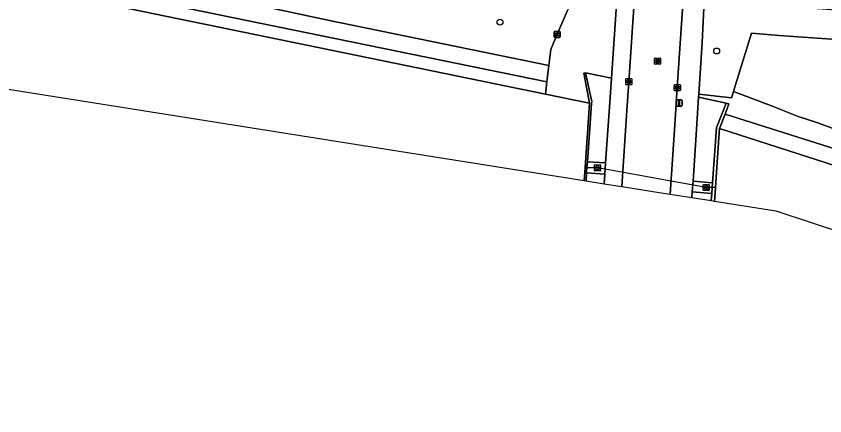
# Model space of a CAD drawing. Extents: x 162184 to 163154, y 385507 to 386516.
# Drawn here: x 162345.2 to 162478.2, y 385579 to 385644.8 of the extents above; entities that cross this region are included whole.
import ezdxf

# ---------------------------------------------------------------- set-up
doc = ezdxf.new("R2010")
doc.units = 0
for name, color, linetype in [('IMGEO_Boom', 7, 'Continuous'), ('IMGEO_Duiker', 7, 'Continuous'), ('IMGEO_Groenvoorziening', 7, 'Continuous'), ('IMGEO_Informatiebord', 7, 'Continuous'), ('IMGEO_Kolk', 7, 'Continuous'), ('IMGEO_Lichtmast', 7, 'Continuous'), ('IMGEO_Muur', 7, 'Continuous'), ('IMGEO_Oever', 7, 'Continuous'), ('IMGEO_Rijbaan_lokaal_gesloten', 7, 'Continuous'), ('IMGEO_Rioolput', 7, 'Continuous'), ('IMGEO_Terreindeel_open', 7, 'Continuous'), ('IMGEO_Voetpad_open', 7, 'Continuous'), ('IMGEO_Waterloop', 7, 'Continuous')]:
    doc.layers.add(name, color=color, linetype=linetype)

msp = doc.modelspace()

# ---------------------------------------------------------------- linework, layer by layer
at = {"layer": 'IMGEO_Boom'}
for centre in [(162424.8, 385643.8), (162460.45, 385639.05)]:
    msp.add_circle(centre, 0.489, dxfattribs=at)
at = {"layer": 'IMGEO_Duiker'}
msp.add_lwpolyline([(162460.24, 385616.6), (162458.74, 385616.58), (162440.83, 385619.81), (162438.79, 385619.82)], dxfattribs=at)
at = {"layer": 'IMGEO_Groenvoorziening'}
for points in [[(162444.16, 385649.96), (162444.17, 385650.17), (162444.82, 385660.91), (162440.77, 385661.16), (162426.03, 385662.09), (162425.93, 385660.49), (162437.8, 385650.24), (162433.95, 385641.16), (162433.15, 385639.28), (162432.83, 385636.64), (162432.5, 385633.97), (162432.26, 385631.97), (162439.54, 385630.47), (162438.58, 385635.4), (162438.88, 385635.48), (162443.12, 385634.57)], [(162466.17, 385641.98), (162470.75, 385641.63), (162480.11, 385640.93), (162480.83, 385640.88), (162481.81, 385640.8), (162482.33, 385640.66), (162482.74, 385645.58), (162477.83, 385645.91), (162471.89, 385646.32), (162470.77, 385646.39), (162462.35, 385646.96), (162458.4, 385647.26), (162458.04, 385640.45), (162457.49, 385631.95), (162462.88, 385631.35), (162463.2, 385632.39), (162463.54, 385633.5)], [(162442.8, 385629.83), (162443.12, 385634.57), (162438.88, 385635.48), (162439.89, 385630.72), (162439.87, 385630.4), (162439.18, 385620.81), (162442.18, 385620.64)], [(162460.44, 385626.4), (162460.46, 385626.56), (162462, 385630.48), (162457.46, 385631.47), (162457.17, 385627.03), (162456.57, 385617.65), (162459.77, 385617.37)], [(162438.95, 385617.69), (162441.95, 385617.21), (162442.06, 385618.8), (162439.05, 385619.01)]]:
    msp.add_lwpolyline(points, close=True, dxfattribs=at)
for points in [[(162341.24, 385652.7), (162432.5, 385633.97), (162432.83, 385636.64), (162396.47, 385644.13), (162360.11, 385651.98), (162323.66, 385659.64)], [(162360.11, 385651.98), (162396.47, 385644.13), (162432.83, 385636.64), (162433.15, 385639.28), (162433.95, 385641.16), (162437.8, 385650.24)], [(162480.11, 385640.93), (162470.75, 385641.63), (162466.17, 385641.98), (162463.54, 385633.5), (162463.2, 385632.39), (162469.48, 385630.05), (162473.86, 385628.28), (162477.08, 385627.23), (162479.91, 385626.19)], [(162479.91, 385626.19), (162477.08, 385627.23), (162473.86, 385628.28), (162469.48, 385630.05), (162463.2, 385632.39), (162462.88, 385631.35), (162457.49, 385631.95), (162457.46, 385631.47), (162462, 385630.48), (162462.45, 385630.37), (162461.82, 385628.67), (162500.49, 385616.41)], [(162456.36, 385614.92), (162459.56, 385614.42), (162459.64, 385615.62), (162456.43, 385615.86), (162456.36, 385614.92), (162456.36, 385614.92)]]:
    msp.add_lwpolyline(points, dxfattribs=at)
at = {"layer": 'IMGEO_Informatiebord'}
for p, q in [((162433.71, 385641.38), (162433.71, 385642.18)), ((162433.71, 385642.18), (162433.71, 385641.38)), ((162433.81, 385642.28), (162434.59, 385642.28)), ((162434.59, 385642.28), (162433.81, 385642.28)), ((162434.69, 385642.18), (162434.69, 385641.38)), ((162434.69, 385641.38), (162434.69, 385642.18)), ((162434.59, 385641.28), (162433.81, 385641.28)), ((162433.81, 385641.28), (162434.59, 385641.28))]:
    msp.add_line(p, q, dxfattribs=at)
for points in [[(162433.81, 385642.01), (162434.59, 385642.01), (162434.59, 385641.55), (162433.81, 385641.55), (162433.81, 385642.01)], [(162433.87, 385641.95), (162433.87, 385641.61), (162434.53, 385641.61), (162434.53, 385641.95), (162433.87, 385641.95)]]:
    msp.add_lwpolyline(points, dxfattribs=at)
for centre, start, end in [((162433.81, 385642.18), 90, 180), ((162433.81, 385642.18), 90, 180), ((162434.59, 385642.18), 0, 90), ((162434.59, 385642.18), 360, 90), ((162433.81, 385641.38), 180, 270), ((162433.81, 385641.38), 180, 270), ((162434.59, 385641.38), 270, 0), ((162434.59, 385641.38), 270, 0)]:
    msp.add_arc(centre, 0.1, start, end, dxfattribs=at)
at = {"layer": 'IMGEO_Kolk'}
for p, q in [((162445.49, 385633.58), (162445.49, 385634.44)), ((162445.57, 385634.51), (162446.42, 385634.51)), ((162445.75, 385634), (162445.75, 385634.02)), ((162445.79, 385634.05), (162446.19, 385634.05)), ((162446.19, 385633.97), (162445.79, 385633.97)), ((162445.98, 385634.29), (162446.01, 385634.29)), ((162446, 385633.73), (162445.98, 385633.73)), ((162446.24, 385634.02), (162446.24, 385634)), ((162446.49, 385634.44), (162446.49, 385633.58)), ((162446.42, 385633.51), (162445.57, 385633.51)), ((162453.48, 385632.59), (162453.48, 385633.44)), ((162453.55, 385633.52), (162454.41, 385633.52)), ((162454.41, 385632.52), (162453.55, 385632.52)), ((162453.74, 385633.01), (162453.74, 385633.02)), ((162453.78, 385633.06), (162454.18, 385633.06)), ((162454.18, 385632.97), (162453.78, 385632.97)), ((162453.99, 385632.74), (162453.96, 385632.74)), ((162453.97, 385633.3), (162453.99, 385633.3)), ((162454.22, 385633.02), (162454.22, 385633.01)), ((162454.48, 385633.44), (162454.48, 385632.59))]:
    msp.add_line(p, q, dxfattribs=at)
for points in [[(162445.49, 385633.58), (162445.49, 385634.44)], [(162445.57, 385634.51), (162446.42, 385634.51)], [(162446.49, 385634.44), (162446.49, 385633.58)], [(162446.42, 385633.51), (162445.57, 385633.51)], [(162453.48, 385632.59), (162453.48, 385633.44)], [(162453.55, 385633.52), (162454.41, 385633.52)], [(162454.41, 385632.52), (162453.55, 385632.52)], [(162454.48, 385633.44), (162454.48, 385632.59)]]:
    msp.add_lwpolyline(points, dxfattribs=at)
for centre, radius, start, end in [((162445.57, 385634.43), 0.0765, 91.552, 178.448), ((162445.57, 385634.43), 0.0765, 91.552, 178.448), ((162445.57, 385633.58), 0.0765, 181.552, 268.448), ((162445.57, 385633.58), 0.0765, 181.552, 268.448), ((162445.79, 385634.01), 0.0403, 85.8775, 175.7526), ((162445.79, 385634), 0.0366, 178.938, 274.7102), ((162446.2, 385634.01), 0.0386, 1.7309, 96.639), ((162446.19, 385634.01), 0.043, 264.8664, 352.4533), ((162446.42, 385634.43), 0.0765, 1.552, 88.448), ((162446.42, 385634.43), 0.0765, 1.552, 88.448), ((162446.42, 385633.58), 0.0765, 271.552, 358.448), ((162446.42, 385633.58), 0.0765, 271.552, 358.448), ((162453.56, 385633.44), 0.0765, 91.552, 178.448), ((162453.56, 385633.44), 0.0765, 91.552, 178.448), ((162453.56, 385632.59), 0.0765, 181.552, 268.448), ((162453.56, 385632.59), 0.0765, 181.552, 268.448), ((162453.78, 385633.02), 0.0403, 85.8775, 175.7526), ((162453.77, 385633.01), 0.0366, 178.938, 274.7102), ((162454.18, 385633.02), 0.0386, 1.7309, 96.639), ((162454.18, 385633.02), 0.043, 264.8664, 352.4533), ((162454.4, 385633.44), 0.0765, 1.552, 88.448), ((162454.4, 385633.44), 0.0765, 1.552, 88.448), ((162454.4, 385632.59), 0.0765, 271.552, 358.448), ((162454.4, 385632.59), 0.0765, 271.552, 358.448)]:
    msp.add_arc(centre, radius, start, end, dxfattribs=at)
for centre, major_axis, ratio, start_param, end_param in [((162445.98, 385634.01), (-0.387, 0.002), 0.722429, 4.712389, 7.853982), ((162446, 385634.01), (-0.39, 0.002), 0.717154, 1.570796, 4.712389), ((162453.97, 385633.02), (-0.387, 0.002), 0.722429, 4.712389, 7.853982), ((162453.99, 385633.02), (-0.39, 0.002), 0.717154, 1.570796, 4.712389)]:
    msp.add_ellipse(centre, major_axis=major_axis, ratio=ratio, start_param=start_param, end_param=end_param, dxfattribs=at)
at = {"layer": 'IMGEO_Lichtmast'}
for p, q in [((162453.87, 385630.99), (162454.66, 385630.99)), ((162454.66, 385630.99), (162453.87, 385630.99)), ((162453.77, 385630.09), (162453.77, 385630.89)), ((162453.77, 385630.89), (162453.77, 385630.09)), ((162454.66, 385629.99), (162453.87, 385629.99)), ((162453.87, 385629.99), (162454.66, 385629.99)), ((162454.76, 385630.89), (162454.76, 385630.09)), ((162454.76, 385630.09), (162454.76, 385630.89))]:
    msp.add_line(p, q, dxfattribs=at)
msp.add_lwpolyline([(162454.19, 385630.87), (162454.34, 385630.87), (162454.34, 385630.12), (162454.19, 385630.12), (162454.19, 385630.87)], dxfattribs=at)
for centre, start, end in [((162453.87, 385630.89), 90, 180), ((162453.87, 385630.89), 90, 180), ((162454.66, 385630.89), 0, 90), ((162454.66, 385630.89), 360, 90), ((162453.87, 385630.09), 180, 270), ((162453.87, 385630.09), 180, 270), ((162454.66, 385630.09), 270, 0), ((162454.66, 385630.09), 270, 0)]:
    msp.add_arc(centre, 0.1, start, end, dxfattribs=at)
at = {"layer": 'IMGEO_Muur'}
for points in [[(162438.64, 385617.74), (162438.95, 385617.69), (162439.05, 385619.01), (162439.11, 385619.87), (162439.18, 385620.81), (162439.87, 385630.4), (162439.89, 385630.72), (162438.88, 385635.48), (162438.58, 385635.4), (162439.54, 385630.47), (162438.79, 385619.82)], [(162460.07, 385614.33), (162460.23, 385616.48), (162460.24, 385616.6), (162460.83, 385624.79), (162460.94, 385626.3), (162461.82, 385628.67), (162462.45, 385630.37), (162462, 385630.48), (162460.46, 385626.56), (162460.44, 385626.4), (162459.77, 385617.37), (162459.71, 385616.52), (162459.64, 385615.62), (162459.56, 385614.42)]]:
    msp.add_lwpolyline(points, close=True, dxfattribs=at)
at = {"layer": 'IMGEO_Oever'}
msp.add_lwpolyline([(162228.75, 385672.93), (162235.62, 385671.6), (162267.67, 385666.22), (162280.53, 385663.47), (162302.95, 385658.34), (162322.61, 385654.61), (162340.83, 385650.74), (162432.26, 385631.97), (162432.5, 385633.97), (162341.24, 385652.7), (162323, 385656.57)], dxfattribs=at)
msp.add_lwpolyline([(162543.95, 385602.88), (162500.49, 385616.41), (162461.82, 385628.67), (162460.94, 385626.3), (162480.16, 385620.09), (162500, 385613.91), (162543.46, 385600.38), (162576.4, 385589.48), (162577.56, 385589.09), (162577.84, 385589.63), (162578.12, 385591.56)], close=True, dxfattribs=at)
at = {"layer": 'IMGEO_Rijbaan_lokaal_gesloten'}
for points in [[(162455.34, 385694.46), (162455.39, 385694.8), (162450.28, 385695.36), (162449.81, 385688.45), (162449.12, 385680.64), (162447.86, 385661.78), (162446, 385633.95), (162445.68, 385629.27), (162444.84, 385616.75), (162451.01, 385615.77), (162452.79, 385615.49)], [(162452.79, 385615.49), (162453.62, 385627.73), (162453.92, 385632.23), (162454.96, 385647.57), (162455.42, 385654.47), (162457.63, 385667.9), (162460.3, 385685.25), (162461.68, 385694.04), (162456.88, 385694.58), (162456.86, 385694.31)]]:
    msp.add_lwpolyline(points, dxfattribs=at)
at = {"layer": 'IMGEO_Rioolput'}
for p, q in [((162450.23, 385636.95), (162450.23, 385637.8)), ((162450.3, 385637.88), (162451.16, 385637.88)), ((162450.72, 385637.66), (162450.74, 385637.66)), ((162451.23, 385637.8), (162451.23, 385636.95)), ((162451.16, 385636.88), (162450.3, 385636.88)), ((162450.49, 385637.37), (162450.49, 385637.38)), ((162450.53, 385637.42), (162450.93, 385637.42)), ((162450.93, 385637.33), (162450.53, 385637.33)), ((162450.74, 385637.1), (162450.71, 385637.1)), ((162450.97, 385637.38), (162450.97, 385637.37)), ((162440.41, 385620.31), (162441.26, 385620.31)), ((162440.33, 385619.39), (162440.33, 385620.24)), ((162441.26, 385619.31), (162440.41, 385619.31)), ((162440.59, 385619.81), (162440.59, 385619.82)), ((162441.03, 385619.77), (162440.63, 385619.77)), ((162440.64, 385619.86), (162441.03, 385619.86)), ((162440.82, 385620.09), (162440.85, 385620.09)), ((162440.84, 385619.53), (162440.82, 385619.53)), ((162441.08, 385619.82), (162441.08, 385619.81)), ((162441.33, 385620.24), (162441.33, 385619.39)), ((162458.24, 385616.16), (162458.24, 385617.01)), ((162458.31, 385617.09), (162459.16, 385617.09)), ((162458.5, 385616.58), (162458.5, 385616.59)), ((162458.54, 385616.63), (162458.94, 385616.63)), ((162458.93, 385616.54), (162458.54, 385616.54)), ((162458.75, 385616.31), (162458.72, 385616.31)), ((162458.73, 385616.86), (162458.75, 385616.86)), ((162458.98, 385616.59), (162458.98, 385616.58)), ((162459.24, 385617.01), (162459.24, 385616.16)), ((162459.16, 385616.08), (162458.31, 385616.08))]:
    msp.add_line(p, q, dxfattribs=at)
for points in [[(162450.23, 385636.95), (162450.23, 385637.8)], [(162450.3, 385637.88), (162451.16, 385637.88)], [(162451.23, 385637.8), (162451.23, 385636.95)], [(162451.16, 385636.88), (162450.3, 385636.88)], [(162440.41, 385620.31), (162441.26, 385620.31)], [(162440.33, 385619.39), (162440.33, 385620.24)], [(162441.26, 385619.31), (162440.41, 385619.31)], [(162441.33, 385620.24), (162441.33, 385619.39)], [(162458.24, 385616.16), (162458.24, 385617.01)], [(162458.31, 385617.09), (162459.16, 385617.09)], [(162459.24, 385617.01), (162459.24, 385616.16)], [(162459.16, 385616.08), (162458.31, 385616.08)]]:
    msp.add_lwpolyline(points, dxfattribs=at)
for centre, radius, start, end in [((162450.31, 385637.8), 0.0765, 91.552, 178.448), ((162450.31, 385637.8), 0.0765, 91.552, 178.448), ((162451.15, 385637.8), 0.0765, 1.552, 88.448), ((162451.15, 385637.8), 0.0765, 1.552, 88.448), ((162450.31, 385636.95), 0.0765, 181.552, 268.448), ((162450.31, 385636.95), 0.0765, 181.552, 268.448), ((162450.53, 385637.38), 0.0403, 85.8775, 175.7526), ((162450.52, 385637.37), 0.0366, 178.938, 274.7102), ((162450.93, 385637.38), 0.0386, 1.7309, 96.639), ((162450.93, 385637.38), 0.043, 264.8664, 352.4533), ((162451.15, 385636.95), 0.0765, 271.552, 358.448), ((162451.15, 385636.95), 0.0765, 271.552, 358.448), ((162440.41, 385620.24), 0.0765, 91.552, 178.448), ((162440.41, 385620.24), 0.0765, 91.552, 178.448), ((162441.26, 385620.24), 0.0765, 1.552, 88.448), ((162441.26, 385620.24), 0.0765, 1.552, 88.448), ((162440.41, 385619.39), 0.0765, 181.552, 268.448), ((162440.41, 385619.39), 0.0765, 181.552, 268.448), ((162440.63, 385619.82), 0.0403, 85.8775, 175.7526), ((162440.63, 385619.81), 0.0366, 178.938, 274.7102), ((162441.04, 385619.82), 0.0386, 1.7309, 96.639), ((162441.03, 385619.81), 0.043, 264.8664, 352.4533), ((162441.26, 385619.39), 0.0765, 271.552, 358.448), ((162441.26, 385619.39), 0.0765, 271.552, 358.448), ((162458.31, 385617.01), 0.0765, 91.552, 178.448), ((162458.31, 385617.01), 0.0765, 91.552, 178.448), ((162458.54, 385616.59), 0.0403, 85.8775, 175.7526), ((162458.53, 385616.58), 0.0366, 178.938, 274.7102), ((162458.94, 385616.58), 0.043, 264.8664, 352.4533), ((162458.94, 385616.59), 0.0386, 1.7309, 96.639), ((162459.16, 385617.01), 0.0765, 1.552, 88.448), ((162459.16, 385617.01), 0.0765, 1.552, 88.448), ((162458.31, 385616.16), 0.0765, 181.552, 268.448), ((162458.31, 385616.16), 0.0765, 181.552, 268.448), ((162459.16, 385616.16), 0.0765, 271.552, 358.448), ((162459.16, 385616.16), 0.0765, 271.552, 358.448)]:
    msp.add_arc(centre, radius, start, end, dxfattribs=at)
for centre, major_axis, ratio, start_param, end_param in [((162450.72, 385637.38), (-0.387, 0.002), 0.722429, 4.712389, 7.853982), ((162450.74, 385637.38), (-0.39, 0.002), 0.717154, 1.570796, 4.712389), ((162440.82, 385619.81), (-0.387, 0.002), 0.722429, 4.712389, 7.853982), ((162440.84, 385619.81), (-0.39, 0.002), 0.717154, 1.570796, 4.712389), ((162458.72, 385616.58), (-0.387, 0.002), 0.722429, 4.712389, 7.853982), ((162458.75, 385616.58), (-0.39, 0.002), 0.717154, 1.570796, 4.712389)]:
    msp.add_ellipse(centre, major_axis=major_axis, ratio=ratio, start_param=start_param, end_param=end_param, dxfattribs=at)
at = {"layer": 'IMGEO_Terreindeel_open'}
for points in [[(162442.18, 385620.64), (162439.18, 385620.81), (162439.11, 385619.87), (162439.05, 385619.01), (162442.06, 385618.8)], [(162459.77, 385617.37), (162456.57, 385617.65), (162456.43, 385615.86), (162459.64, 385615.62), (162459.71, 385616.52)]]:
    msp.add_lwpolyline(points, close=True, dxfattribs=at)
at = {"layer": 'IMGEO_Voetpad_open'}
for points in [[(162444.16, 385649.96), (162443.12, 385634.57), (162442.8, 385629.83), (162442.18, 385620.64), (162442.06, 385618.8), (162441.95, 385617.21), (162444.84, 385616.75), (162445.68, 385629.27), (162446, 385633.95), (162447.86, 385661.78)], [(162454.96, 385647.57), (162453.92, 385632.23), (162453.62, 385627.73), (162452.79, 385615.49), (162456.36, 385614.92), (162456.36, 385614.92), (162456.43, 385615.86), (162456.57, 385617.65), (162457.17, 385627.03), (162457.46, 385631.47), (162457.49, 385631.95), (162458.04, 385640.45), (162458.4, 385647.26)]]:
    msp.add_lwpolyline(points, dxfattribs=at)
at = {"layer": 'IMGEO_Waterloop'}
for points in [[(162202.66, 385690.58), (162199.68, 385694.49), (162193.69, 385705.85), (162191.81, 385711.48), (162190.79, 385715.73), (162190.12, 385721.15), (162190.16, 385725.29), (162189.69, 385725.83), (162187.59, 385726.03), (162190.96, 385689.54), (162226.61, 385651.4), (162235.59, 385649.97), (162438.64, 385617.74)], [(162438.64, 385617.74), (162438.79, 385619.82), (162439.54, 385630.47), (162432.26, 385631.97), (162340.83, 385650.74), (162322.61, 385654.61), (162302.95, 385658.34), (162280.53, 385663.47), (162267.67, 385666.22), (162235.62, 385671.6), (162228.75, 385672.93)]]:
    msp.add_lwpolyline(points, dxfattribs=at)
msp.add_lwpolyline([(162572.38, 385579), (162572.38, 385579), (162573.24, 385580.68), (162576.88, 385587.76), (162577.56, 385589.09), (162576.4, 385589.48), (162543.46, 385600.38), (162500, 385613.91), (162480.16, 385620.09), (162460.94, 385626.3), (162460.83, 385624.79), (162460.24, 385616.6), (162460.23, 385616.48), (162460.07, 385614.33), (162470.17, 385612.73)], close=True, dxfattribs=at)

doc.saveas('drawing.dxf')
